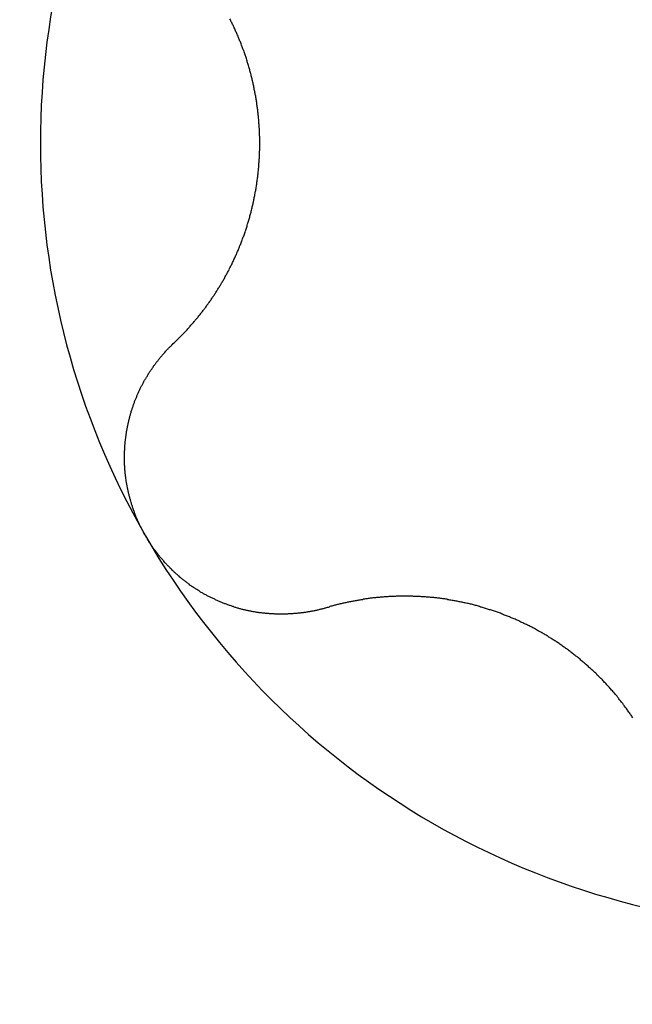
# Model space of a CAD drawing. Extents: x 1107 to 4046, y 937 to 3355.
# Tile 703 of 861: x 2091.67 to 2093.43, y 3214.85 to 3217.67. Entities that reach past the tile are written whole.
import ezdxf

# ---------------------------------------------------------------- set-up
doc = ezdxf.new("R2010")
doc.units = 0
doc.layers.add('KF_VIDA_L___C_BOTTOM', color=7, linetype='CONTINUOUS')

# ---------------------------------------------------------------- blocks, each defined once
blk = doc.blocks.new('KF_VIDA_L___C_BOTTOM')
at = {"layer": 'KF_VIDA_L___C_BOTTOM'}
for points in [[(-94.8677, 341.727, 0), (-94.8657, 341.729, 0), (-94.8637, 341.731, 0), (-94.8617, 341.733, 0), (-94.8598, 341.735, 0), (-94.8578, 341.737, 0), (-94.8558, 341.739, 0), (-94.8539, 341.741, 0), (-94.8519, 341.743, 0), (-94.85, 341.745, 0), (-94.8481, 341.746, 0), (-94.8461, 341.748, 0), (-94.8442, 341.75, 0), (-94.8423, 341.752, 0), (-94.8404, 341.754, 0), (-94.8385, 341.756, 0), (-94.8366, 341.758, 0), (-94.8347, 341.76, 0), (-94.8329, 341.762, 0), (-94.831, 341.764, 0), (-94.8291, 341.766, 0), (-94.8273, 341.768, 0), (-94.8254, 341.77, 0), (-94.8236, 341.772, 0), (-94.8218, 341.774, 0), (-94.8199, 341.776, 0), (-94.8181, 341.779, 0), (-94.8163, 341.781, 0), (-94.8145, 341.783, 0), (-94.8127, 341.785, 0), (-94.811, 341.787, 0), (-94.8092, 341.789, 0), (-94.8074, 341.791, 0), (-94.8057, 341.793, 0), (-94.8039, 341.795, 0), (-94.8022, 341.797, 0), (-94.8004, 341.799, 0), (-94.7987, 341.801, 0), (-94.797, 341.803, 0), (-94.7953, 341.806, 0), (-94.7936, 341.808, 0), (-94.7919, 341.81, 0), (-94.7902, 341.812, 0), (-94.7885, 341.814, 0), (-94.7868, 341.816, 0), (-94.7852, 341.818, 0), (-94.7835, 341.821, 0), (-94.7819, 341.823, 0), (-94.7803, 341.825, 0), (-94.7786, 341.827, 0), (-94.777, 341.829, 0), (-94.7754, 341.831, 0), (-94.7738, 341.833, 0), (-94.7722, 341.836, 0), (-94.7706, 341.838, 0), (-94.769, 341.84, 0), (-94.7675, 341.842, 0), (-94.7659, 341.844, 0), (-94.7644, 341.847, 0), (-94.7628, 341.849, 0), (-94.7613, 341.851, 0), (-94.7598, 341.853, 0), (-94.7583, 341.855, 0), (-94.7568, 341.858, 0), (-94.7553, 341.86, 0), (-94.7538, 341.862, 0), (-94.7523, 341.864, 0), (-94.7508, 341.866, 0), (-94.7494, 341.869, 0), (-94.7479, 341.871, 0), (-94.7464, 341.873, 0), (-94.745, 341.875, 0), (-94.7435, 341.878, 0), (-94.7421, 341.88, 0), (-94.7406, 341.882, 0), (-94.7392, 341.885, 0), (-94.7378, 341.887, 0), (-94.7363, 341.889, 0), (-94.7349, 341.892, 0), (-94.7335, 341.894, 0), (-94.7321, 341.896, 0), (-94.7307, 341.899, 0), (-94.7293, 341.901, 0), (-94.7279, 341.903, 0), (-94.7265, 341.906, 0), (-94.7251, 341.908, 0), (-94.7237, 341.911, 0), (-94.7223, 341.913, 0), (-94.721, 341.916, 0), (-94.7196, 341.918, 0), (-94.7183, 341.921, 0), (-94.7169, 341.923, 0), (-94.7156, 341.925, 0), (-94.7142, 341.928, 0), (-94.7129, 341.93, 0), (-94.7116, 341.933, 0), (-94.7102, 341.936, 0), (-94.7089, 341.938, 0), (-94.7076, 341.941, 0), (-94.7063, 341.943, 0), (-94.705, 341.946, 0), (-94.7037, 341.948, 0), (-94.7025, 341.951, 0), (-94.7012, 341.953, 0), (-94.6999, 341.956, 0), (-94.6987, 341.959, 0), (-94.6974, 341.961, 0), (-94.6962, 341.964, 0), (-94.695, 341.966, 0), (-94.6937, 341.969, 0), (-94.6925, 341.972, 0), (-94.6913, 341.974, 0), (-94.6901, 341.977, 0), (-94.6889, 341.98, 0), (-94.6877, 341.982, 0), (-94.6865, 341.985, 0), (-94.6854, 341.988, 0), (-94.6842, 341.99, 0), (-94.683, 341.993, 0), (-94.6819, 341.996, 0), (-94.6808, 341.999, 0), (-94.6796, 342.001, 0), (-94.6785, 342.004, 0), (-94.6774, 342.007, 0), (-94.6763, 342.009, 0), (-94.6752, 342.012, 0), (-94.6741, 342.015, 0), (-94.6731, 342.018, 0), (-94.672, 342.021, 0), (-94.671, 342.023, 0), (-94.6699, 342.026, 0), (-94.6689, 342.029, 0), (-94.6679, 342.032, 0), (-94.6668, 342.034, 0), (-94.6658, 342.037, 0), (-94.6648, 342.04, 0), (-94.6639, 342.043, 0), (-94.6629, 342.046, 0), (-94.6619, 342.049, 0), (-94.661, 342.051, 0), (-94.66, 342.054, 0), (-94.6591, 342.057, 0), (-94.6582, 342.06, 0), (-94.6573, 342.063, 0), (-94.6564, 342.066, 0), (-94.6555, 342.069, 0), (-94.6546, 342.071, 0), (-94.6537, 342.074, 0), (-94.6529, 342.077, 0), (-94.652, 342.08, 0), (-94.6512, 342.083, 0), (-94.6504, 342.086, 0), (-94.6496, 342.089, 0), (-94.6488, 342.092, 0), (-94.648, 342.095, 0), (-94.6472, 342.098, 0), (-94.6464, 342.1, 0), (-94.6457, 342.103, 0), (-94.6449, 342.106, 0), (-94.6442, 342.109, 0), (-94.6435, 342.112, 0), (-94.6428, 342.115, 0), (-94.6421, 342.118, 0), (-94.6414, 342.121, 0), (-94.6407, 342.124, 0), (-94.64, 342.127, 0), (-94.6394, 342.13, 0), (-94.6387, 342.133, 0), (-94.6381, 342.136, 0), (-94.6375, 342.139, 0), (-94.6369, 342.142, 0), (-94.6363, 342.145, 0), (-94.6357, 342.148, 0), (-94.6351, 342.151, 0), (-94.6346, 342.154, 0), (-94.634, 342.157, 0), (-94.6335, 342.16, 0), (-94.6329, 342.162, 0), (-94.6324, 342.165, 0), (-94.6319, 342.168, 0), (-94.6314, 342.171, 0), (-94.6309, 342.174, 0), (-94.6305, 342.177, 0), (-94.63, 342.18, 0), (-94.6295, 342.183, 0), (-94.6291, 342.186, 0), (-94.6287, 342.189, 0), (-94.6282, 342.192, 0), (-94.6278, 342.195, 0), (-94.6274, 342.198, 0), (-94.6271, 342.201, 0), (-94.6267, 342.204, 0), (-94.6263, 342.207, 0), (-94.626, 342.21, 0), (-94.6256, 342.213, 0), (-94.6253, 342.216, 0), (-94.625, 342.219, 0), (-94.6247, 342.222, 0), (-94.6244, 342.225, 0), (-94.6241, 342.228, 0), (-94.6238, 342.231, 0), (-94.6236, 342.234, 0), (-94.6233, 342.237, 0), (-94.6231, 342.24, 0), (-94.6229, 342.243, 0), (-94.6226, 342.246, 0), (-94.6224, 342.249, 0), (-94.6222, 342.252, 0), (-94.6221, 342.255, 0), (-94.6219, 342.258, 0), (-94.6217, 342.261, 0), (-94.6216, 342.264, 0), (-94.6215, 342.266, 0), (-94.6213, 342.269, 0), (-94.6212, 342.272, 0), (-94.6211, 342.275, 0), (-94.621, 342.278, 0), (-94.6209, 342.281, 0), (-94.6209, 342.284, 0), (-94.6208, 342.287, 0), (-94.6208, 342.29, 0), (-94.6207, 342.293, 0), (-94.6207, 342.296, 0), (-94.6207, 342.299, 0), (-94.6207, 342.301, 0), (-94.6207, 342.304, 0), (-94.6207, 342.307, 0), (-94.6208, 342.31, 0), (-94.6208, 342.313, 0), (-94.6209, 342.316, 0), (-94.6209, 342.319, 0), (-94.621, 342.322, 0), (-94.6211, 342.325, 0), (-94.6212, 342.328, 0), (-94.6213, 342.331, 0), (-94.6215, 342.334, 0), (-94.6216, 342.336, 0), (-94.6217, 342.339, 0), (-94.6219, 342.342, 0), (-94.6221, 342.345, 0), (-94.6222, 342.348, 0), (-94.6224, 342.351, 0), (-94.6226, 342.354, 0), (-94.6229, 342.357, 0), (-94.6231, 342.36, 0), (-94.6233, 342.363, 0), (-94.6236, 342.366, 0), (-94.6238, 342.369, 0), (-94.6241, 342.372, 0), (-94.6244, 342.375, 0), (-94.6247, 342.378, 0), (-94.625, 342.381, 0), (-94.6253, 342.384, 0), (-94.6256, 342.387, 0), (-94.626, 342.39, 0), (-94.6263, 342.393, 0), (-94.6267, 342.396, 0), (-94.6271, 342.399, 0), (-94.6274, 342.402, 0), (-94.6278, 342.405, 0), (-94.6282, 342.408, 0), (-94.6287, 342.411, 0), (-94.6291, 342.414, 0), (-94.6295, 342.417, 0), (-94.63, 342.42, 0), (-94.6305, 342.423, 0), (-94.6309, 342.426, 0), (-94.6314, 342.429, 0), (-94.6319, 342.432, 0), (-94.6324, 342.435, 0), (-94.6329, 342.438, 0), (-94.6335, 342.44, 0), (-94.634, 342.443, 0), (-94.6346, 342.446, 0), (-94.6351, 342.449, 0), (-94.6357, 342.452, 0), (-94.6363, 342.455, 0), (-94.6369, 342.458, 0), (-94.6375, 342.461, 0), (-94.6381, 342.464, 0), (-94.6387, 342.467, 0), (-94.6394, 342.47, 0), (-94.64, 342.473, 0), (-94.6407, 342.476, 0), (-94.6414, 342.479, 0), (-94.6421, 342.482, 0), (-94.6428, 342.485, 0), (-94.6435, 342.488, 0), (-94.6442, 342.491, 0), (-94.6449, 342.494, 0), (-94.6457, 342.497, 0), (-94.6464, 342.5, 0), (-94.6472, 342.502, 0), (-94.648, 342.505, 0), (-94.6488, 342.508, 0), (-94.6496, 342.511, 0), (-94.6504, 342.514, 0), (-94.6512, 342.517, 0), (-94.652, 342.52, 0), (-94.6529, 342.523, 0), (-94.6537, 342.526, 0), (-94.6546, 342.529, 0), (-94.6555, 342.531, 0), (-94.6564, 342.534, 0), (-94.6573, 342.537, 0), (-94.6582, 342.54, 0), (-94.6591, 342.543, 0), (-94.66, 342.546, 0), (-94.661, 342.549, 0), (-94.6619, 342.551, 0), (-94.6629, 342.554, 0), (-94.6639, 342.557, 0), (-94.6648, 342.56, 0), (-94.6658, 342.563, 0), (-94.6668, 342.566, 0), (-94.6679, 342.568, 0), (-94.6689, 342.571, 0), (-94.6699, 342.574, 0), (-94.671, 342.577, 0), (-94.672, 342.579, 0), (-94.6731, 342.582, 0), (-94.6741, 342.585, 0), (-94.6752, 342.588, 0), (-94.6763, 342.591, 0), (-94.6774, 342.593, 0), (-94.6785, 342.596, 0), (-94.6796, 342.599, 0), (-94.6808, 342.601, 0), (-94.6819, 342.604, 0), (-94.683, 342.607, 0), (-94.6842, 342.61, 0), (-94.6854, 342.612, 0), (-94.6865, 342.615, 0), (-94.6877, 342.618, 0), (-94.6889, 342.62, 0), (-94.6901, 342.623, 0), (-94.6913, 342.626, 0), (-94.6925, 342.628, 0), (-94.6937, 342.631, 0), (-94.695, 342.634, 0), (-94.6962, 342.636, 0), (-94.6974, 342.639, 0), (-94.6987, 342.641, 0), (-94.6999, 342.644, 0), (-94.7012, 342.647, 0), (-94.7025, 342.649, 0), (-94.7037, 342.652, 0), (-94.705, 342.654, 0), (-94.7063, 342.657, 0)], [(-94.9486, 341.175, 0), (-94.9498, 341.177, 0), (-94.9509, 341.179, 0), (-94.9521, 341.181, 0), (-94.9533, 341.183, 0), (-94.9544, 341.186, 0), (-94.9556, 341.188, 0), (-94.9567, 341.19, 0), (-94.9578, 341.192, 0), (-94.9589, 341.194, 0), (-94.96, 341.196, 0), (-94.9611, 341.198, 0), (-94.9622, 341.201, 0), (-94.9633, 341.203, 0), (-94.9643, 341.205, 0), (-94.9654, 341.207, 0), (-94.9664, 341.209, 0), (-94.9674, 341.212, 0), (-94.9684, 341.214, 0), (-94.9694, 341.216, 0), (-94.9704, 341.218, 0), (-94.9714, 341.22, 0), (-94.9723, 341.223, 0), (-94.9733, 341.225, 0), (-94.9742, 341.227, 0), (-94.9752, 341.229, 0), (-94.9761, 341.232, 0), (-94.977, 341.234, 0), (-94.9779, 341.236, 0), (-94.9787, 341.239, 0), (-94.9796, 341.241, 0), (-94.9805, 341.243, 0), (-94.9813, 341.245, 0), (-94.9822, 341.248, 0), (-94.983, 341.25, 0), (-94.9838, 341.252, 0), (-94.9846, 341.255, 0), (-94.9854, 341.257, 0), (-94.9861, 341.259, 0), (-94.9869, 341.262, 0), (-94.9877, 341.264, 0), (-94.9884, 341.266, 0), (-94.9891, 341.269, 0), (-94.9898, 341.271, 0), (-94.9905, 341.274, 0), (-94.9912, 341.276, 0), (-94.9919, 341.278, 0), (-94.9925, 341.281, 0), (-94.9932, 341.283, 0), (-94.9938, 341.285, 0), (-94.9945, 341.288, 0), (-94.9951, 341.29, 0), (-94.9957, 341.293, 0), (-94.9963, 341.295, 0), (-94.9968, 341.297, 0), (-94.9974, 341.3, 0), (-94.9979, 341.302, 0), (-94.9985, 341.305, 0), (-94.999, 341.307, 0), (-94.9995, 341.309, 0), (-95, 341.312, 0), (-95.0005, 341.314, 0), (-95.0009, 341.317, 0), (-95.0014, 341.319, 0), (-95.0018, 341.321, 0), (-95.0023, 341.324, 0), (-95.0027, 341.326, 0), (-95.0031, 341.329, 0), (-95.0035, 341.331, 0), (-95.0039, 341.334, 0), (-95.0042, 341.336, 0), (-95.0046, 341.339, 0), (-95.0049, 341.341, 0), (-95.0052, 341.343, 0), (-95.0055, 341.346, 0), (-95.0058, 341.348, 0), (-95.0061, 341.351, 0), (-95.0064, 341.353, 0), (-95.0066, 341.356, 0), (-95.0069, 341.358, 0), (-95.0071, 341.36, 0), (-95.0073, 341.363, 0), (-95.0075, 341.365, 0), (-95.0077, 341.368, 0), (-95.0079, 341.37, 0), (-95.008, 341.373, 0), (-95.0082, 341.375, 0), (-95.0083, 341.378, 0), (-95.0084, 341.38, 0), (-95.0085, 341.383, 0), (-95.0086, 341.385, 0), (-95.0087, 341.387, 0), (-95.0087, 341.39, 0), (-95.0088, 341.392, 0), (-95.0088, 341.395, 0), (-95.0088, 341.397, 0), (-95.0088, 341.4, 0), (-95.0088, 341.402, 0), (-95.0088, 341.404, 0), (-95.0087, 341.407, 0), (-95.0087, 341.409, 0), (-95.0086, 341.412, 0), (-95.0086, 341.414, 0), (-95.0085, 341.417, 0), (-95.0084, 341.419, 0), (-95.0082, 341.422, 0), (-95.0081, 341.424, 0), (-95.008, 341.426, 0), (-95.0078, 341.429, 0), (-95.0077, 341.431, 0), (-95.0075, 341.434, 0), (-95.0073, 341.436, 0), (-95.0071, 341.438, 0), (-95.0069, 341.441, 0), (-95.0066, 341.443, 0), (-95.0064, 341.446, 0), (-95.0061, 341.448, 0), (-95.0059, 341.45, 0), (-95.0056, 341.453, 0), (-95.0053, 341.455, 0), (-95.005, 341.458, 0), (-95.0047, 341.46, 0), (-95.0043, 341.462, 0), (-95.004, 341.465, 0), (-95.0036, 341.467, 0), (-95.0033, 341.469, 0), (-95.0029, 341.472, 0), (-95.0025, 341.474, 0), (-95.0021, 341.477, 0), (-95.0017, 341.479, 0), (-95.0013, 341.481, 0), (-95.0008, 341.484, 0), (-95.0004, 341.486, 0), (-94.9999, 341.488, 0), (-94.9995, 341.491, 0), (-94.999, 341.493, 0), (-94.9985, 341.495, 0), (-94.998, 341.497, 0), (-94.9975, 341.5, 0), (-94.997, 341.502, 0), (-94.9964, 341.504, 0), (-94.9959, 341.507, 0), (-94.9953, 341.509, 0), (-94.9948, 341.511, 0), (-94.9942, 341.513, 0), (-94.9936, 341.516, 0), (-94.993, 341.518, 0), (-94.9924, 341.52, 0), (-94.9917, 341.522, 0), (-94.9911, 341.525, 0), (-94.9905, 341.527, 0), (-94.9898, 341.529, 0), (-94.9892, 341.531, 0), (-94.9885, 341.534, 0), (-94.9878, 341.536, 0), (-94.9871, 341.538, 0), (-94.9864, 341.54, 0), (-94.9857, 341.542, 0), (-94.985, 341.545, 0), (-94.9842, 341.547, 0), (-94.9835, 341.549, 0), (-94.9827, 341.551, 0), (-94.982, 341.553, 0), (-94.9812, 341.555, 0), (-94.9804, 341.557, 0), (-94.9796, 341.56, 0), (-94.9788, 341.562, 0), (-94.978, 341.564, 0), (-94.9772, 341.566, 0), (-94.9763, 341.568, 0), (-94.9755, 341.57, 0), (-94.9746, 341.572, 0), (-94.9738, 341.574, 0), (-94.9729, 341.576, 0), (-94.972, 341.578, 0), (-94.9711, 341.58, 0), (-94.9702, 341.582, 0), (-94.9693, 341.584, 0), (-94.9684, 341.586, 0), (-94.9674, 341.589, 0), (-94.9665, 341.591, 0), (-94.9655, 341.593, 0), (-94.9646, 341.595, 0), (-94.9636, 341.597, 0), (-94.9626, 341.599, 0), (-94.9616, 341.601, 0), (-94.9606, 341.603, 0), (-94.9595, 341.605, 0), (-94.9585, 341.607, 0), (-94.9575, 341.609, 0), (-94.9564, 341.611, 0), (-94.9553, 341.613, 0), (-94.9543, 341.615, 0), (-94.9532, 341.617, 0), (-94.9521, 341.619, 0), (-94.951, 341.621, 0), (-94.9499, 341.623, 0), (-94.9487, 341.625, 0), (-94.9476, 341.626, 0), (-94.9465, 341.628, 0), (-94.9453, 341.63, 0), (-94.9441, 341.632, 0), (-94.943, 341.634, 0), (-94.9418, 341.636, 0), (-94.9406, 341.638, 0), (-94.9394, 341.64, 0), (-94.9382, 341.642, 0), (-94.9369, 341.644, 0), (-94.9357, 341.646, 0), (-94.9345, 341.648, 0), (-94.9332, 341.65, 0), (-94.9319, 341.651, 0), (-94.9307, 341.653, 0), (-94.9294, 341.655, 0), (-94.9281, 341.657, 0), (-94.9268, 341.659, 0), (-94.9255, 341.661, 0), (-94.9242, 341.663, 0), (-94.9228, 341.664, 0), (-94.9215, 341.666, 0), (-94.9202, 341.668, 0), (-94.9188, 341.67, 0), (-94.9174, 341.672, 0), (-94.9161, 341.674, 0), (-94.9147, 341.675, 0), (-94.9133, 341.677, 0), (-94.9119, 341.679, 0), (-94.9105, 341.681, 0), (-94.9091, 341.682, 0), (-94.9077, 341.684, 0), (-94.9062, 341.686, 0), (-94.9048, 341.688, 0), (-94.9033, 341.689, 0), (-94.9019, 341.691, 0), (-94.9004, 341.693, 0), (-94.8989, 341.695, 0), (-94.8974, 341.696, 0), (-94.8959, 341.698, 0), (-94.8944, 341.7, 0), (-94.8929, 341.701, 0), (-94.8914, 341.703, 0), (-94.8899, 341.705, 0), (-94.8884, 341.706, 0), (-94.8868, 341.708, 0), (-94.8853, 341.71, 0), (-94.8837, 341.711, 0), (-94.8821, 341.713, 0), (-94.8806, 341.715, 0), (-94.879, 341.716, 0), (-94.8774, 341.718, 0), (-94.8758, 341.719, 0), (-94.8742, 341.721, 0), (-94.8726, 341.723, 0), (-94.871, 341.724, 0), (-94.8693, 341.726, 0), (-94.8677, 341.727, 0)], [(-94.4298, 340.969, 0), (-94.432, 340.968, 0), (-94.4342, 340.968, 0), (-94.4363, 340.967, 0), (-94.4385, 340.966, 0), (-94.4407, 340.966, 0), (-94.4429, 340.965, 0), (-94.4451, 340.965, 0), (-94.4472, 340.964, 0), (-94.4494, 340.964, 0), (-94.4516, 340.963, 0), (-94.4538, 340.962, 0), (-94.456, 340.962, 0), (-94.4582, 340.961, 0), (-94.4604, 340.961, 0), (-94.4627, 340.96, 0), (-94.4649, 340.96, 0), (-94.4671, 340.959, 0), (-94.4693, 340.959, 0), (-94.4715, 340.959, 0), (-94.4737, 340.958, 0), (-94.476, 340.958, 0), (-94.4782, 340.957, 0), (-94.4804, 340.957, 0), (-94.4827, 340.957, 0), (-94.4849, 340.956, 0), (-94.4871, 340.956, 0), (-94.4894, 340.955, 0), (-94.4916, 340.955, 0), (-94.4939, 340.955, 0), (-94.4961, 340.954, 0), (-94.4983, 340.954, 0), (-94.5006, 340.954, 0), (-94.5028, 340.954, 0), (-94.5051, 340.953, 0), (-94.5073, 340.953, 0), (-94.5096, 340.953, 0), (-94.5119, 340.953, 0), (-94.5141, 340.952, 0), (-94.5164, 340.952, 0), (-94.5186, 340.952, 0), (-94.5209, 340.952, 0), (-94.5231, 340.952, 0), (-94.5254, 340.951, 0), (-94.5277, 340.951, 0), (-94.5299, 340.951, 0), (-94.5322, 340.951, 0), (-94.5344, 340.951, 0), (-94.5367, 340.951, 0), (-94.539, 340.951, 0), (-94.5412, 340.95, 0), (-94.5435, 340.95, 0), (-94.5458, 340.95, 0), (-94.548, 340.95, 0), (-94.5503, 340.95, 0), (-94.5525, 340.95, 0), (-94.5548, 340.95, 0), (-94.5571, 340.95, 0), (-94.5593, 340.95, 0), (-94.5616, 340.95, 0), (-94.5639, 340.95, 0), (-94.5661, 340.95, 0), (-94.5684, 340.95, 0), (-94.5706, 340.95, 0), (-94.5729, 340.95, 0), (-94.5751, 340.95, 0), (-94.5774, 340.95, 0), (-94.5797, 340.951, 0), (-94.5819, 340.951, 0), (-94.5842, 340.951, 0), (-94.5864, 340.951, 0), (-94.5887, 340.951, 0), (-94.5909, 340.951, 0), (-94.5931, 340.951, 0), (-94.5954, 340.952, 0), (-94.5976, 340.952, 0), (-94.5999, 340.952, 0), (-94.6021, 340.952, 0), (-94.6043, 340.952, 0), (-94.6066, 340.953, 0), (-94.6088, 340.953, 0), (-94.611, 340.953, 0), (-94.6133, 340.953, 0), (-94.6155, 340.954, 0), (-94.6177, 340.954, 0), (-94.6199, 340.954, 0), (-94.6221, 340.954, 0), (-94.6244, 340.955, 0), (-94.6266, 340.955, 0), (-94.6288, 340.955, 0), (-94.631, 340.956, 0), (-94.6333, 340.956, 0), (-94.6355, 340.957, 0), (-94.6377, 340.957, 0), (-94.64, 340.957, 0), (-94.6422, 340.958, 0), (-94.6445, 340.958, 0), (-94.6467, 340.959, 0), (-94.649, 340.959, 0), (-94.6512, 340.96, 0), (-94.6535, 340.96, 0), (-94.6557, 340.961, 0), (-94.6579, 340.961, 0), (-94.6602, 340.962, 0), (-94.6625, 340.962, 0), (-94.6647, 340.963, 0), (-94.667, 340.963, 0), (-94.6692, 340.964, 0), (-94.6715, 340.964, 0), (-94.6737, 340.965, 0), (-94.676, 340.966, 0), (-94.6782, 340.966, 0), (-94.6805, 340.967, 0), (-94.6827, 340.968, 0), (-94.685, 340.968, 0), (-94.6872, 340.969, 0), (-94.6895, 340.97, 0), (-94.6917, 340.97, 0), (-94.694, 340.971, 0), (-94.6962, 340.972, 0), (-94.6985, 340.972, 0), (-94.7007, 340.973, 0), (-94.703, 340.974, 0), (-94.7052, 340.975, 0), (-94.7075, 340.975, 0), (-94.7097, 340.976, 0), (-94.712, 340.977, 0), (-94.7142, 340.978, 0), (-94.7164, 340.979, 0), (-94.7187, 340.98, 0), (-94.7209, 340.98, 0), (-94.7231, 340.981, 0), (-94.7254, 340.982, 0), (-94.7276, 340.983, 0), (-94.7298, 340.984, 0), (-94.732, 340.985, 0), (-94.7342, 340.986, 0), (-94.7365, 340.987, 0), (-94.7387, 340.988, 0), (-94.7409, 340.989, 0), (-94.7431, 340.99, 0), (-94.7453, 340.991, 0), (-94.7475, 340.992, 0), (-94.7497, 340.993, 0), (-94.7519, 340.994, 0), (-94.754, 340.995, 0), (-94.7562, 340.996, 0), (-94.7584, 340.997, 0), (-94.7606, 340.998, 0), (-94.7627, 340.999, 0), (-94.7649, 341, 0), (-94.7671, 341.001, 0), (-94.7692, 341.002, 0), (-94.7714, 341.003, 0), (-94.7735, 341.005, 0), (-94.7757, 341.006, 0), (-94.7778, 341.007, 0), (-94.7799, 341.008, 0), (-94.782, 341.009, 0), (-94.7842, 341.011, 0), (-94.7863, 341.012, 0), (-94.7884, 341.013, 0), (-94.7905, 341.014, 0), (-94.7926, 341.015, 0), (-94.7947, 341.017, 0), (-94.7967, 341.018, 0), (-94.7988, 341.019, 0), (-94.8009, 341.021, 0), (-94.8029, 341.022, 0), (-94.805, 341.023, 0), (-94.8071, 341.025, 0), (-94.8091, 341.026, 0), (-94.8111, 341.027, 0), (-94.8132, 341.029, 0), (-94.8152, 341.03, 0), (-94.8172, 341.032, 0), (-94.8192, 341.033, 0), (-94.8212, 341.034, 0), (-94.8232, 341.036, 0), (-94.8252, 341.037, 0), (-94.8271, 341.039, 0), (-94.8291, 341.04, 0), (-94.8311, 341.042, 0), (-94.833, 341.043, 0), (-94.835, 341.045, 0), (-94.8369, 341.046, 0), (-94.8388, 341.048, 0), (-94.8408, 341.049, 0), (-94.8427, 341.051, 0), (-94.8446, 341.052, 0), (-94.8465, 341.054, 0), (-94.8484, 341.056, 0), (-94.8502, 341.057, 0), (-94.8521, 341.059, 0), (-94.854, 341.06, 0), (-94.8558, 341.062, 0), (-94.8577, 341.064, 0), (-94.8595, 341.065, 0), (-94.8613, 341.067, 0), (-94.8631, 341.069, 0), (-94.8649, 341.07, 0), (-94.8667, 341.072, 0), (-94.8685, 341.074, 0), (-94.8703, 341.075, 0), (-94.8721, 341.077, 0), (-94.8739, 341.079, 0), (-94.8756, 341.081, 0), (-94.8774, 341.082, 0), (-94.8791, 341.084, 0), (-94.8808, 341.086, 0), (-94.8825, 341.088, 0), (-94.8842, 341.089, 0), (-94.8859, 341.091, 0), (-94.8876, 341.093, 0), (-94.8893, 341.095, 0), (-94.891, 341.097, 0), (-94.8926, 341.098, 0), (-94.8943, 341.1, 0), (-94.8959, 341.102, 0), (-94.8975, 341.104, 0), (-94.8991, 341.106, 0), (-94.9007, 341.108, 0), (-94.9023, 341.11, 0), (-94.9039, 341.111, 0), (-94.9055, 341.113, 0), (-94.907, 341.115, 0), (-94.9086, 341.117, 0), (-94.9101, 341.119, 0), (-94.9117, 341.121, 0), (-94.9132, 341.123, 0), (-94.9147, 341.125, 0), (-94.9162, 341.127, 0), (-94.9177, 341.129, 0), (-94.9191, 341.131, 0), (-94.9206, 341.133, 0), (-94.9221, 341.134, 0), (-94.9235, 341.136, 0), (-94.9249, 341.138, 0), (-94.9263, 341.14, 0), (-94.9277, 341.142, 0), (-94.9291, 341.144, 0), (-94.9305, 341.146, 0), (-94.9319, 341.148, 0), (-94.9332, 341.15, 0), (-94.9346, 341.152, 0), (-94.9359, 341.154, 0), (-94.9372, 341.156, 0), (-94.9385, 341.159, 0), (-94.9398, 341.161, 0), (-94.9411, 341.163, 0), (-94.9424, 341.165, 0), (-94.9437, 341.167, 0), (-94.9449, 341.169, 0), (-94.9461, 341.171, 0), (-94.9473, 341.173, 0), (-94.9486, 341.175, 0)], [(-93.5504, 340.653, 0), (-93.5521, 340.656, 0), (-93.5537, 340.658, 0), (-93.5553, 340.661, 0), (-93.557, 340.663, 0), (-93.5586, 340.665, 0), (-93.5603, 340.668, 0), (-93.562, 340.67, 0), (-93.5637, 340.672, 0), (-93.5654, 340.675, 0), (-93.5671, 340.677, 0), (-93.5688, 340.68, 0), (-93.5705, 340.682, 0), (-93.5723, 340.684, 0), (-93.574, 340.687, 0), (-93.5758, 340.689, 0), (-93.5775, 340.691, 0), (-93.5793, 340.694, 0), (-93.5811, 340.696, 0), (-93.5829, 340.698, 0), (-93.5847, 340.701, 0), (-93.5866, 340.703, 0), (-93.5884, 340.705, 0), (-93.5903, 340.708, 0), (-93.5921, 340.71, 0), (-93.594, 340.712, 0), (-93.5959, 340.715, 0), (-93.5978, 340.717, 0), (-93.5997, 340.719, 0), (-93.6016, 340.721, 0), (-93.6035, 340.724, 0), (-93.6054, 340.726, 0), (-93.6074, 340.728, 0), (-93.6093, 340.731, 0), (-93.6113, 340.733, 0), (-93.6132, 340.735, 0), (-93.6152, 340.737, 0), (-93.6172, 340.74, 0), (-93.6192, 340.742, 0), (-93.6212, 340.744, 0), (-93.6232, 340.746, 0), (-93.6253, 340.748, 0), (-93.6273, 340.751, 0), (-93.6294, 340.753, 0), (-93.6314, 340.755, 0), (-93.6335, 340.757, 0), (-93.6356, 340.759, 0), (-93.6377, 340.762, 0), (-93.6398, 340.764, 0), (-93.6419, 340.766, 0), (-93.644, 340.768, 0), (-93.6461, 340.77, 0), (-93.6483, 340.772, 0), (-93.6504, 340.774, 0), (-93.6526, 340.776, 0), (-93.6547, 340.779, 0), (-93.6569, 340.781, 0), (-93.6591, 340.783, 0), (-93.6613, 340.785, 0), (-93.6635, 340.787, 0), (-93.6657, 340.789, 0), (-93.6679, 340.791, 0), (-93.6701, 340.793, 0), (-93.6724, 340.795, 0), (-93.6746, 340.797, 0), (-93.6768, 340.799, 0), (-93.6791, 340.801, 0), (-93.6814, 340.803, 0), (-93.6836, 340.805, 0), (-93.6859, 340.807, 0), (-93.6882, 340.809, 0), (-93.6905, 340.811, 0), (-93.6928, 340.813, 0), (-93.6951, 340.815, 0), (-93.6974, 340.817, 0), (-93.6997, 340.819, 0), (-93.702, 340.821, 0), (-93.7044, 340.823, 0), (-93.7067, 340.825, 0), (-93.709, 340.827, 0), (-93.7114, 340.829, 0), (-93.7137, 340.83, 0), (-93.7161, 340.832, 0), (-93.7185, 340.834, 0), (-93.7208, 340.836, 0), (-93.7232, 340.838, 0), (-93.7256, 340.84, 0), (-93.728, 340.842, 0), (-93.7304, 340.843, 0), (-93.7328, 340.845, 0), (-93.7352, 340.847, 0), (-93.7376, 340.849, 0), (-93.74, 340.851, 0), (-93.7424, 340.852, 0), (-93.7448, 340.854, 0), (-93.7473, 340.856, 0), (-93.7497, 340.857, 0), (-93.7521, 340.859, 0), (-93.7546, 340.861, 0), (-93.757, 340.863, 0), (-93.7595, 340.864, 0), (-93.7619, 340.866, 0), (-93.7644, 340.868, 0), (-93.7668, 340.869, 0), (-93.7693, 340.871, 0), (-93.7718, 340.873, 0), (-93.7742, 340.874, 0), (-93.7767, 340.876, 0), (-93.7792, 340.877, 0), (-93.7817, 340.879, 0), (-93.7841, 340.881, 0), (-93.7866, 340.882, 0), (-93.7891, 340.884, 0), (-93.7916, 340.885, 0), (-93.7941, 340.887, 0), (-93.7966, 340.888, 0), (-93.7991, 340.89, 0), (-93.8016, 340.891, 0), (-93.8041, 340.893, 0), (-93.8066, 340.894, 0), (-93.8091, 340.896, 0), (-93.8116, 340.897, 0), (-93.8141, 340.899, 0), (-93.8166, 340.9, 0), (-93.8192, 340.901, 0), (-93.8217, 340.903, 0), (-93.8243, 340.904, 0), (-93.8268, 340.906, 0), (-93.8294, 340.907, 0), (-93.832, 340.908, 0), (-93.8346, 340.91, 0), (-93.8372, 340.911, 0), (-93.8398, 340.913, 0), (-93.8424, 340.914, 0), (-93.845, 340.915, 0), (-93.8477, 340.917, 0), (-93.8503, 340.918, 0), (-93.8529, 340.919, 0), (-93.8556, 340.921, 0), (-93.8583, 340.922, 0), (-93.8609, 340.923, 0), (-93.8636, 340.924, 0), (-93.8663, 340.926, 0), (-93.869, 340.927, 0), (-93.8717, 340.928, 0), (-93.8744, 340.929, 0), (-93.8771, 340.931, 0), (-93.8798, 340.932, 0), (-93.8826, 340.933, 0), (-93.8853, 340.934, 0), (-93.888, 340.936, 0), (-93.8908, 340.937, 0), (-93.8935, 340.938, 0), (-93.8963, 340.939, 0), (-93.8991, 340.94, 0), (-93.9018, 340.941, 0), (-93.9046, 340.943, 0), (-93.9074, 340.944, 0), (-93.9102, 340.945, 0), (-93.913, 340.946, 0), (-93.9158, 340.947, 0), (-93.9186, 340.948, 0), (-93.9214, 340.949, 0), (-93.9242, 340.95, 0), (-93.9271, 340.951, 0), (-93.9299, 340.953, 0), (-93.9327, 340.954, 0), (-93.9356, 340.955, 0), (-93.9384, 340.956, 0), (-93.9412, 340.957, 0), (-93.9441, 340.958, 0), (-93.9469, 340.959, 0), (-93.9498, 340.96, 0), (-93.9527, 340.961, 0), (-93.9555, 340.962, 0), (-93.9584, 340.963, 0), (-93.9613, 340.963, 0), (-93.9642, 340.964, 0), (-93.967, 340.965, 0), (-93.9699, 340.966, 0), (-93.9728, 340.967, 0), (-93.9757, 340.968, 0), (-93.9786, 340.969, 0), (-93.9815, 340.97, 0), (-93.9844, 340.971, 0), (-93.9873, 340.971, 0), (-93.9902, 340.972, 0), (-93.9931, 340.973, 0), (-93.996, 340.974, 0), (-93.9989, 340.975, 0), (-94.0018, 340.975, 0), (-94.0048, 340.976, 0), (-94.0077, 340.977, 0), (-94.0106, 340.978, 0), (-94.0135, 340.979, 0), (-94.0164, 340.979, 0), (-94.0194, 340.98, 0), (-94.0223, 340.981, 0), (-94.0252, 340.981, 0), (-94.0282, 340.982, 0), (-94.0311, 340.983, 0), (-94.034, 340.983, 0), (-94.0369, 340.984, 0), (-94.0399, 340.985, 0), (-94.0428, 340.985, 0), (-94.0457, 340.986, 0), (-94.0487, 340.986, 0), (-94.0516, 340.987, 0), (-94.0546, 340.988, 0), (-94.0575, 340.988, 0), (-94.0604, 340.989, 0), (-94.0634, 340.989, 0), (-94.0663, 340.99, 0), (-94.0692, 340.99, 0), (-94.0722, 340.991, 0), (-94.0751, 340.991, 0), (-94.078, 340.992, 0), (-94.081, 340.992, 0), (-94.0839, 340.993, 0), (-94.0868, 340.993, 0), (-94.0897, 340.994, 0), (-94.0927, 340.994, 0), (-94.0956, 340.994, 0), (-94.0985, 340.995, 0), (-94.1014, 340.995, 0), (-94.1044, 340.996, 0), (-94.1073, 340.996, 0), (-94.1102, 340.996, 0), (-94.1131, 340.997, 0), (-94.116, 340.997, 0), (-94.1189, 340.997, 0), (-94.1218, 340.998, 0), (-94.1247, 340.998, 0), (-94.1276, 340.998, 0), (-94.1305, 340.998, 0), (-94.1334, 340.999, 0), (-94.1363, 340.999, 0), (-94.1392, 340.999, 0), (-94.1421, 340.999, 0), (-94.145, 341, 0), (-94.1479, 341, 0), (-94.1507, 341, 0), (-94.1536, 341, 0), (-94.1565, 341, 0), (-94.1594, 341.001, 0), (-94.1622, 341.001, 0), (-94.1651, 341.001, 0), (-94.1679, 341.001, 0), (-94.1708, 341.001, 0), (-94.1736, 341.001, 0), (-94.1765, 341.001, 0), (-94.1793, 341.001, 0), (-94.1821, 341.002, 0), (-94.1849, 341.002, 0), (-94.1878, 341.002, 0), (-94.1906, 341.002, 0), (-94.1934, 341.002, 0), (-94.1962, 341.002, 0), (-94.199, 341.002, 0), (-94.2018, 341.002, 0), (-94.2046, 341.002, 0), (-94.2073, 341.002, 0), (-94.2101, 341.002, 0), (-94.2129, 341.002, 0), (-94.2156, 341.002, 0), (-94.2184, 341.002, 0), (-94.2212, 341.002, 0), (-94.2239, 341.002, 0), (-94.2266, 341.002, 0), (-94.2294, 341.002, 0), (-94.2321, 341.001, 0), (-94.2348, 341.001, 0), (-94.2375, 341.001, 0), (-94.2402, 341.001, 0), (-94.2429, 341.001, 0), (-94.2456, 341.001, 0), (-94.2483, 341.001, 0), (-94.2509, 341.001, 0), (-94.2536, 341, 0), (-94.2562, 341, 0), (-94.2589, 341, 0), (-94.2616, 341, 0), (-94.2642, 341, 0), (-94.2669, 340.999, 0), (-94.2696, 340.999, 0), (-94.2722, 340.999, 0), (-94.2749, 340.999, 0), (-94.2776, 340.998, 0), (-94.2802, 340.998, 0), (-94.2829, 340.998, 0), (-94.2856, 340.998, 0), (-94.2883, 340.997, 0), (-94.2909, 340.997, 0), (-94.2936, 340.997, 0), (-94.2963, 340.997, 0), (-94.299, 340.996, 0), (-94.3016, 340.996, 0), (-94.3043, 340.996, 0), (-94.307, 340.995, 0), (-94.3097, 340.995, 0), (-94.3124, 340.994, 0), (-94.3151, 340.994, 0), (-94.3177, 340.994, 0), (-94.3204, 340.993, 0), (-94.3231, 340.993, 0), (-94.3258, 340.992, 0), (-94.3285, 340.992, 0), (-94.3312, 340.992, 0), (-94.3338, 340.991, 0), (-94.3365, 340.991, 0), (-94.3392, 340.99, 0), (-94.3419, 340.99, 0), (-94.3446, 340.989, 0), (-94.3473, 340.989, 0), (-94.3499, 340.988, 0), (-94.3526, 340.988, 0), (-94.3553, 340.987, 0), (-94.358, 340.987, 0), (-94.3607, 340.986, 0), (-94.3633, 340.986, 0), (-94.366, 340.985, 0), (-94.3687, 340.985, 0), (-94.3714, 340.984, 0), (-94.3741, 340.983, 0), (-94.3767, 340.983, 0), (-94.3794, 340.982, 0), (-94.3821, 340.982, 0), (-94.3847, 340.981, 0), (-94.3874, 340.98, 0), (-94.3901, 340.98, 0), (-94.3927, 340.979, 0), (-94.3954, 340.978, 0), (-94.3981, 340.978, 0), (-94.4007, 340.977, 0), (-94.4034, 340.976, 0), (-94.406, 340.976, 0), (-94.4087, 340.975, 0), (-94.4113, 340.974, 0), (-94.414, 340.973, 0), (-94.4166, 340.973, 0), (-94.4193, 340.972, 0), (-94.4219, 340.971, 0), (-94.4246, 340.97, 0), (-94.4272, 340.97, 0), (-94.4298, 340.969, 0)]]:
    blk.add_polyline3d(points, dxfattribs=at)
for radius in [5.1, 4.65]:
    blk.add_circle((-93, 342.3), radius, dxfattribs=at)
for centre, radius, start, end in [((-86.5, 348.3), 18.5, 180, 253.05149), ((-93, 342.3), 2.25, 150, 210), ((-93, 342.3), 2.25, 210, 270)]:
    blk.add_arc(centre, radius, start, end, dxfattribs=at)

msp = doc.modelspace()

# ---------------------------------------------------------------- block references
at = {"layer": 'KF_VIDA_L___C_BOTTOM'}
msp.add_blockref('KF_VIDA_L___C_BOTTOM', (2186.9791, 2875.0183), dxfattribs=at)

doc.saveas('drawing.dxf')
